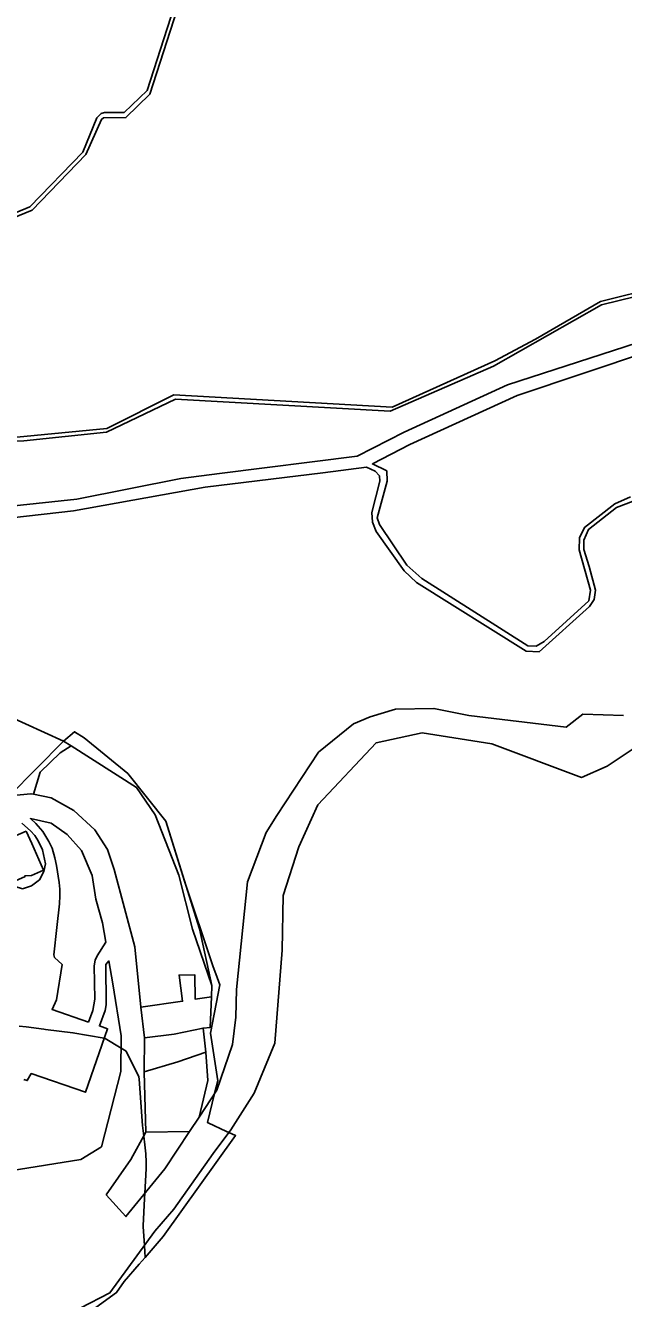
# Model space of a CAD drawing. Extents: x -477304 to -465429, y -1159113 to -1149210.
# Drawn here: x -467012 to -466642, y -1153326 to -1152540 of the extents above; entities that cross this region are included whole.
import ezdxf

# ---------------------------------------------------------------- set-up
doc = ezdxf.new("R2010")
doc.units = 0
for name, color, linetype in [('BPEJ_s', 7, 'Continuous'), ('orna_s', 7, 'Continuous'), ('PUPFL_s', 7, 'Continuous'), ('trav_porost_s', 7, 'Continuous'), ('voda_s', 7, 'Continuous')]:
    doc.layers.add(name, color=color, linetype=linetype)

msp = doc.modelspace()

# ---------------------------------------------------------------- linework, layer by layer
at = {"layer": 'BPEJ_s'}
for points in [[(-467021.56, -1153015.88), (-466988.21, -1152982.16), (-466981.45, -1152976.3), (-466975.46, -1152980.09), (-466948.4, -1153002.05), (-466925.09, -1153031.35), (-466913.46, -1153068.53), (-466896.02, -1153120.69), (-466893.4, -1153127.82), (-466891.72, -1153132.38), (-466897.45, -1153162.2), (-466892.92, -1153191.55), (-466894.88, -1153199.41), (-466899.36, -1153217.32), (-466898.77, -1153217.59), (-466887.47, -1153222.85), (-466886.07, -1153223.5), (-466881.94, -1153225.43), (-466926.56, -1153287.7), (-466937.76, -1153300.57)], [(-467021.56, -1153015.88), (-466988.21, -1152982.16), (-466981.45, -1152976.3), (-466975.46, -1152980.09), (-466948.4, -1153002.05), (-466925.09, -1153031.35), (-466913.46, -1153068.53), (-466896.02, -1153120.69), (-466893.4, -1153127.82), (-466891.72, -1153132.38), (-466897.45, -1153162.2), (-466892.92, -1153191.55), (-466894.88, -1153199.41), (-466899.36, -1153217.32), (-466898.77, -1153217.59), (-466887.47, -1153222.85), (-466886.07, -1153223.5), (-466881.94, -1153225.43), (-466926.56, -1153287.7), (-466937.76, -1153300.57), (-466941.47, -1153304.82), (-466950.66, -1153315.38), (-466955.43, -1153322.3), (-466970.46, -1153333.04)], [(-466937.76, -1153300.57), (-466938.22, -1153293.15), (-466938.94, -1153281.5), (-466938.95, -1153281.28), (-466938.96, -1153281.02), (-466938.25, -1153264.32), (-466938.23, -1153264.08), (-466938.05, -1153261.21), (-466937.06, -1153245.71), (-466937.16, -1153241.88), (-466937.29, -1153236.64), (-466937.97, -1153231.12), (-466938.64, -1153225.77), (-466939.44, -1153219.23), (-466941.48, -1153190.63), (-466941.59, -1153189.16), (-466949.46, -1153173.42), (-466952.66, -1153171.46), (-466962.35, -1153165.54), (-466963.06, -1153165.41), (-466982.39, -1153161.96), (-466999.21, -1153159.86), (-467000.29, -1153159.72), (-467011.17, -1153158.37), (-467015.59, -1153157.81)], [(-467015.59, -1153157.81), (-467011.17, -1153158.37), (-467000.29, -1153159.72), (-466999.21, -1153159.86), (-466982.39, -1153161.96), (-466963.06, -1153165.41)], [(-466963.06, -1153165.41), (-466962.35, -1153165.54), (-466952.66, -1153171.46), (-466949.46, -1153173.42), (-466941.59, -1153189.16), (-466941.48, -1153190.63), (-466939.44, -1153219.23), (-466938.64, -1153225.77), (-466937.97, -1153231.12), (-466937.29, -1153236.64), (-466937.16, -1153241.88), (-466937.06, -1153245.71), (-466938.05, -1153261.21), (-466938.23, -1153264.08), (-466938.25, -1153264.32), (-466938.96, -1153281.02), (-466938.95, -1153281.28), (-466938.94, -1153281.5), (-466938.22, -1153293.15), (-466937.76, -1153300.57)], [(-466937.76, -1153300.57), (-466941.47, -1153304.82), (-466950.66, -1153315.38), (-466955.43, -1153322.3), (-466970.46, -1153333.04)]]:
    msp.add_lwpolyline(points, dxfattribs=at)
at = {"layer": 'orna_s'}
for points in [[(-466943.06, -1153010.59), (-466983.45, -1152984.84), (-466988.21, -1152982.16), (-466981.45, -1152976.3), (-466975.46, -1152980.09), (-466948.4, -1153002.05), (-466925.09, -1153031.35), (-466904.3, -1153097.8), (-466896.69, -1153132.76), (-466908.49, -1153098.09), (-466916.91, -1153064.74), (-466931.55, -1153027.51)], [(-466983.45, -1152984.84), (-466943.06, -1153010.59), (-466931.55, -1153027.51), (-466916.91, -1153064.74), (-466908.49, -1153098.09), (-466896.69, -1153132.76), (-466896.82, -1153139.86), (-466906.84, -1153141.34), (-466907.05, -1153126.24), (-466916.86, -1153126.36), (-466914.7, -1153142.54), (-466940.42, -1153146.17), (-466944.15, -1153109.03), (-466956.89, -1153061.25), (-466961.08, -1153048.94), (-466968.74, -1153036.79), (-466981.81, -1153024.88), (-466995.7, -1153017.07), (-467006.64, -1153014.84), (-467002.5, -1153001.18), (-466990.29, -1152989.3)]]:
    msp.add_lwpolyline(points, close=True, dxfattribs=at)
at = {"layer": 'PUPFL_s'}
for points in [[(-466911.62, -1152503.18), (-466936.58, -1152580.53), (-466950.7, -1152594.16), (-466962.82, -1152594.21), (-466964.99, -1152594.87), (-466967.63, -1152597.42), (-466976.19, -1152618.74), (-467008.98, -1152652.32), (-467023.36, -1152658.36), (-467043.42, -1152665.48), (-467047.09, -1152671.47), (-467061.66, -1152706.33), (-467070.31, -1152735.29), (-467087.07, -1152760.95), (-467093.75, -1152789.01), (-467109.37, -1152800.28)], [(-466583.86, -1152692.67), (-466656.72, -1152710.83), (-466696.84, -1152733.99), (-466721.85, -1152747.48), (-466785.31, -1152775.92), (-466920.03, -1152768.37), (-466961.31, -1152789.22), (-467017.06, -1152794.41), (-467066.02, -1152794.5), (-467074.15, -1152792.99), (-467089.62, -1152789.08), (-467083.7, -1152761.16), (-467068.66, -1152737.95), (-467058.76, -1152706.19), (-467043.56, -1152671.8), (-467040.8, -1152667.98), (-467007.4, -1152654.49), (-466974.3, -1152620.06), (-466964.61, -1152598.5), (-466963.39, -1152597.56), (-466949.67, -1152597.28), (-466934.93, -1152582.84), (-466909.62, -1152504.36)], [(-466597.87, -1152724.65), (-466714.05, -1152762.26), (-466777.84, -1152791.41), (-466806.88, -1152806.13), (-466891.79, -1152816.88), (-466915.65, -1152820.09), (-466979.98, -1152832.68), (-467039.95, -1152839.06), (-467040.74, -1152834.47), (-467044.07, -1152822.78), (-467050.05, -1152814.28), (-467060.49, -1152806.36), (-467068.3, -1152801.29), (-467076.08, -1152796.2), (-467066.84, -1152797.29), (-467012.72, -1152796.72), (-466961.68, -1152791.34), (-466919.11, -1152771.15), (-466786.58, -1152778.47), (-466722.86, -1152750.73), (-466656.18, -1152712.81), (-466583.08, -1152695.03)], [(-466638.26, -1152831.34), (-466647.97, -1152835.68), (-466666.67, -1152850.16), (-466669.61, -1152856.57), (-466669.94, -1152864.03), (-466662.8, -1152888.98), (-466663.91, -1152895.44), (-466691.46, -1152920.49), (-466696.51, -1152923.46), (-466701.6, -1152923.27), (-466767.06, -1152881.71), (-466776.26, -1152873.41), (-466793.11, -1152848.37), (-466794.48, -1152844.26), (-466788.42, -1152821.62), (-466788.61, -1152815.35), (-466797.52, -1152811.04), (-466774.47, -1152799.01), (-466708.25, -1152768.77), (-466626.44, -1152741.44)], [(-467019.96, -1152844.33), (-466982.08, -1152839.95), (-466900.68, -1152825.33), (-466828, -1152816.55), (-466801.23, -1152812.97), (-466795.89, -1152815.49), (-466793.21, -1152818.27), (-466793.02, -1152821.67), (-466797.94, -1152840.91), (-466797.38, -1152846.95), (-466795.09, -1152852.75), (-466777.86, -1152876.95), (-466770.25, -1152884.21), (-466702.64, -1152926.52), (-466694.62, -1152926.95), (-466663.58, -1152899.07), (-466660.61, -1152894.73), (-466659.88, -1152888.84), (-466663.77, -1152874.22), (-466666.97, -1152863.74), (-466666.97, -1152858.08), (-466664.12, -1152851.39), (-466646.77, -1152837.9), (-466636.66, -1152833.98)], [(-466642.48, -1152966.21), (-466667.61, -1152965.4), (-466677.86, -1152973.41), (-466737.9, -1152966.25), (-466759.55, -1152961.89), (-466783.27, -1152962.27), (-466798.81, -1152967.14), (-466809.19, -1152971.31), (-466830.68, -1152988.95), (-466856.46, -1153028), (-466863.13, -1153038.45), (-466874.69, -1153068.82), (-466881.48, -1153135.32), (-466881.89, -1153152.32), (-466883.83, -1153169.16), (-466893.61, -1153197.47), (-466904.41, -1153213.96), (-466899.03, -1153191.36), (-466900.37, -1153173.95), (-466902.03, -1153159.13), (-466897.56, -1153158.67), (-466896.82, -1153139.86), (-466896.69, -1153132.76), (-466904.3, -1153097.8), (-466925.09, -1153031.35), (-466948.4, -1153002.05), (-466975.46, -1152980.09), (-466981.45, -1152976.3), (-466988.21, -1152982.16), (-467023.32, -1152966.06)], [(-466977.83, -1153331.87), (-466959.53, -1153322.44), (-466931.84, -1153284.38), (-466920.15, -1153270.83), (-466895.74, -1153236.47), (-466884.88, -1153221.9), (-466870.51, -1153199.15), (-466857.66, -1153168.45), (-466853.13, -1153110.97), (-466852.57, -1153077.3), (-466842.96, -1153047.34), (-466831.13, -1153021.25), (-466795.24, -1152982.99), (-466766.72, -1152976.89), (-466723.72, -1152983.73), (-466668.48, -1153004.47), (-466652.53, -1152997.49), (-466622.91, -1152977.83)]]:
    msp.add_lwpolyline(points, dxfattribs=at)
msp.add_lwpolyline([(-467026.48, -1153016.38), (-467045.55, -1153019.14), (-467076.34, -1153023.5), (-467091.11, -1153025.02), (-467105.64, -1153016.78), (-467111.31, -1153006.26), (-467102.89, -1152992.97), (-467023.32, -1152966.06), (-466988.21, -1152982.16), (-467021.56, -1153015.88)], close=True, dxfattribs=at)
at = {"layer": 'trav_porost_s'}
for points in [[(-466983.45, -1152984.84), (-466990.29, -1152989.3), (-467002.5, -1153001.18), (-467006.64, -1153014.84), (-467008.25, -1153014.51), (-467021.56, -1153015.88), (-466988.21, -1152982.16)], [(-466972.79, -1153155.34), (-466995.23, -1153147.52), (-466992.46, -1153141.56), (-466988.98, -1153119.77), (-466993.64, -1153115.51), (-466994.04, -1153113.99), (-466992.19, -1153096.96), (-466990.68, -1153082.47), (-466990.45, -1153077.55), (-466990.51, -1153073.3), (-466990.83, -1153069.34), (-466992.45, -1153058.87), (-466993.58, -1153053.98), (-466995.24, -1153048.09), (-466997.16, -1153043.89), (-467000.82, -1153037.73), (-467005.2, -1153032.95), (-467008.61, -1153029.85), (-466995.82, -1153032.74), (-466985.86, -1153039.58), (-466977.11, -1153049.5), (-466970.47, -1153065), (-466968.18, -1153079.51), (-466964.17, -1153094.23), (-466962.11, -1153106.03), (-466967.38, -1153114.53), (-466968.52, -1153117.18), (-466969.2, -1153120.71), (-466968.92, -1153141.15), (-466969.95, -1153148.19)], [(-466914.7, -1153142.54), (-466916.86, -1153126.36), (-466907.05, -1153126.24), (-466906.84, -1153141.34), (-466896.82, -1153139.86), (-466897.56, -1153158.67), (-466902.03, -1153159.13), (-466919.85, -1153162.84), (-466938.09, -1153165.07), (-466940.42, -1153146.17)], [(-466902.03, -1153159.13), (-466900.37, -1153173.95), (-466917.49, -1153180.01), (-466938.35, -1153186.08), (-466938.09, -1153165.07), (-466919.85, -1153162.84)], [(-466899.03, -1153191.36), (-466904.41, -1153213.96), (-466910.29, -1153222.93), (-466937.26, -1153223.3), (-466938.35, -1153186.08), (-466917.49, -1153180.01), (-466900.37, -1153173.95)], [(-466961.83, -1153261.95), (-466946.59, -1153240.07), (-466937.26, -1153223.3), (-466910.29, -1153222.93), (-466925.71, -1153246.03), (-466949.61, -1153275.43)]]:
    msp.add_lwpolyline(points, close=True, dxfattribs=at)
for points in [[(-467011.18, -1153037.56), (-467022.45, -1153042.59)], [(-467013.48, -1153073.27), (-467017.94, -1153071.71), (-467019.63, -1153068.98), (-467011.86, -1153065.64), (-467012.03, -1153065.25), (-467007.85, -1153064.99), (-467000.53, -1153061.75), (-467007.77, -1153045.28), (-467011.18, -1153037.56)], [(-467013.79, -1153032.72), (-467008.55, -1153037.3), (-467005.91, -1153040.25), (-467003.72, -1153043.57), (-467001.04, -1153049.02), (-466999.31, -1153057.66), (-467000.21, -1153062.52), (-467002.92, -1153067.58), (-467007.91, -1153071.33), (-467013.48, -1153073.27)], [(-467012.62, -1153190.72), (-467010.51, -1153191.45), (-467008.01, -1153187.11), (-466974.61, -1153198.72), (-466960.99, -1153159.45), (-466965.94, -1153157.73), (-466962.47, -1153148.3), (-466961.9, -1153144.69), (-466962.06, -1153119.87), (-466960.08, -1153117.68), (-466957.62, -1153131.79), (-466952.59, -1153163.87), (-466952.8, -1153185.94), (-466964.62, -1153232.32), (-466977.37, -1153240.1), (-467048.29, -1153251.57)]]:
    msp.add_lwpolyline(points, dxfattribs=at)
at = {"layer": 'voda_s'}
for points in [[(-466909.62, -1152504.36), (-466934.93, -1152582.84), (-466949.67, -1152597.28), (-466963.39, -1152597.56), (-466964.61, -1152598.5), (-466974.3, -1152620.06), (-467007.4, -1152654.49), (-467040.8, -1152667.98)], [(-467023.36, -1152658.36), (-467008.98, -1152652.32), (-466976.19, -1152618.74), (-466967.63, -1152597.42), (-466964.99, -1152594.87), (-466962.82, -1152594.21), (-466950.7, -1152594.16), (-466936.58, -1152580.53), (-466911.62, -1152503.18)], [(-466583.08, -1152695.03), (-466656.18, -1152712.81), (-466722.86, -1152750.73), (-466786.58, -1152778.47), (-466919.11, -1152771.15), (-466961.68, -1152791.34), (-467012.72, -1152796.72), (-467066.84, -1152797.29), (-467076.08, -1152796.2), (-467080.06, -1152793.16), (-467090.56, -1152791.89), (-467089.62, -1152789.08), (-467074.15, -1152792.99), (-467066.02, -1152794.5), (-467017.06, -1152794.41), (-466961.31, -1152789.22), (-466920.03, -1152768.37), (-466785.31, -1152775.92), (-466721.85, -1152747.48), (-466696.84, -1152733.99), (-466656.72, -1152710.83), (-466583.86, -1152692.67)]]:
    msp.add_lwpolyline(points, dxfattribs=at)

doc.saveas('drawing.dxf')
